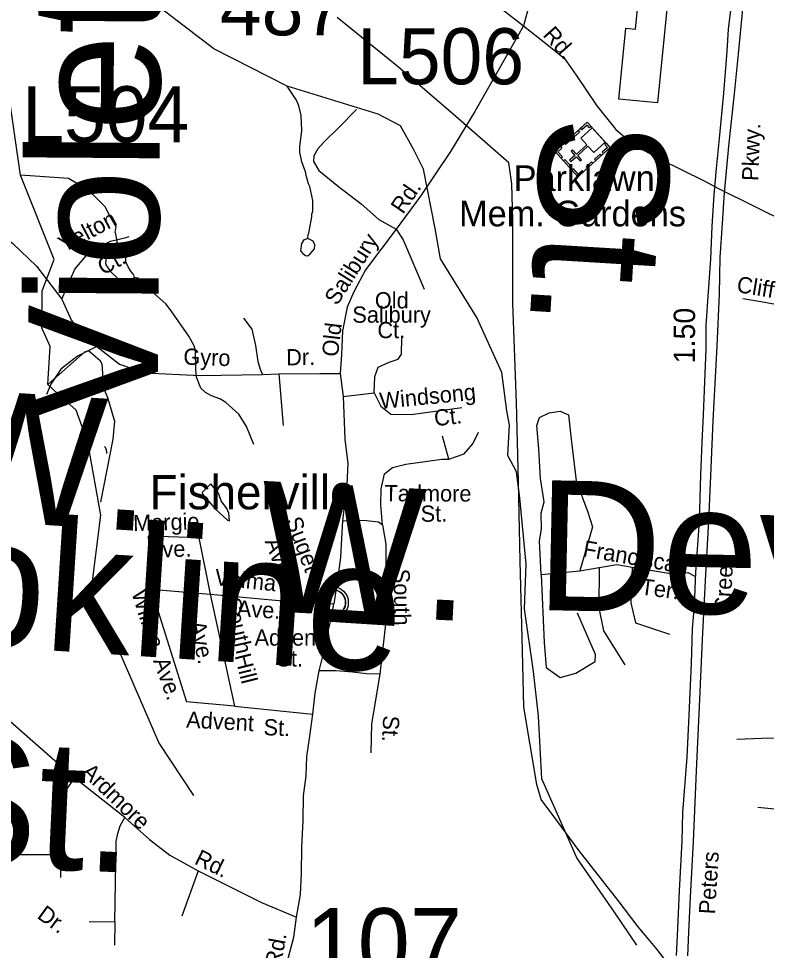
# Model space of a CAD drawing. Extents: x 1553981 to 1780076, y 812965 to 996873.
# Drawn here: x 1632419 to 1632965, y 845780 to 846461 of the extents above; entities that cross this region are included whole.
import ezdxf

# ---------------------------------------------------------------- set-up
doc = ezdxf.new("R2010")
doc.units = 0
for name, color, linetype in [('Exist Aviation Commercial or Municipal CELL', 7, 'Continuous'), ('Exist Aviation Field Marked Auxiliary CELL', 7, 'Continuous'), ('Exist Aviation Public Landing Strip CELL', 7, 'Continuous'), ('Exist Cultural Shopping Center Building Footprint', 7, 'Continuous'), ('Exist Hydrographic Creek Single Shore', 7, 'Continuous'), ('Exist Hydrographic Misc Water Feature', 7, 'Continuous'), ('Exist Road Non-System Type 51 Label', 7, 'Continuous'), ('Exist Road Primary Interstate Structure Cantilever Sign Number Label', 7, 'Continuous'), ('Exist Road Primary NC Divided Attributed', 7, 'Continuous'), ('Exist Road Primary NC Label', 7, 'Continuous'), ('Exist Road Primary NC Service Mileage Hundredths English Label', 7, 'Continuous'), ('Exist Road Secondary Structure Standard Bridge Number Label', 7, 'Continuous'), ('Exist Utilities Electrical Transmission Line', 7, 'Continuous'), ('Map Preparation Border Black Middle Shape', 7, 'Continuous'), ('Map Preparation Border County Name Lower Right Label', 7, 'Continuous')]:
    doc.layers.add(name, color=color, linetype=linetype)

msp = doc.modelspace()

# ---------------------------------------------------------------- linework, layer by layer
at = {"layer": 'Exist Aviation Commercial or Municipal CELL'}
for points in [[(1632827.5, 846345.45), (1632810.74, 846363.84), (1632834.27, 846385.28), (1632851.03, 846366.88)], [(1632837.06, 846382.22), (1632835.99, 846381.25), (1632834.14, 846383.28), (1632830.41, 846379.88), (1632829.47, 846380.91), (1632834.27, 846385.28)], [(1632847.4, 846370.86), (1632837.95, 846381.22), (1632829.59, 846373.6), (1632833.86, 846368.91), (1632826.33, 846362.05), (1632823.55, 846365.1), (1632822.54, 846364.17), (1632825.31, 846361.12), (1632821.41, 846357.57), (1632822.39, 846356.5), (1632826.29, 846360.05), (1632829.08, 846356.99), (1632830.09, 846357.92), (1632827.31, 846360.97), (1632834.83, 846367.84), (1632839.03, 846363.24)], [(1632828.55, 846378.14), (1632824.54, 846374.5), (1632823.59, 846375.55), (1632827.59, 846379.19)], [(1632822.45, 846372.6), (1632818.45, 846368.95), (1632817.49, 846370), (1632821.49, 846373.65)], [(1632848.24, 846369.93), (1632847.18, 846368.97), (1632849.03, 846366.93), (1632845.29, 846363.53), (1632846.23, 846362.5), (1632851.03, 846366.87)], [(1632814.74, 846367.5), (1632815.69, 846366.45), (1632812.72, 846363.74), (1632816.14, 846359.99), (1632815.11, 846359.06), (1632810.74, 846363.85)], [(1632821.26, 846352.29), (1632816.9, 846357.08), (1632817.95, 846358.04), (1632822.32, 846353.25)], [(1632838.35, 846355.33), (1632834.35, 846351.69), (1632833.39, 846352.74), (1632837.4, 846356.38)], [(1632844.57, 846360.99), (1632840.56, 846357.34), (1632839.61, 846358.4), (1632843.61, 846362.04)], [(1632831.5, 846349.09), (1632830.55, 846350.14), (1632827.57, 846347.43), (1632824.16, 846351.18), (1632823.13, 846350.24), (1632827.5, 846345.45)]]:
    msp.add_lwpolyline(points, close=True, dxfattribs=at)
at = {"layer": 'Exist Cultural Shopping Center Building Footprint'}
msp.add_lwpolyline([(1632893.55, 846480.37), (1632885.57, 846399.44), (1632857.37, 846402.21), (1632862.48, 846453.99), (1632869.59, 846453.29), (1632871.54, 846473.08), (1632879.38, 846472.31), (1632879.87, 846477.31), (1632882.25, 846477.07), (1632882.68, 846481.44)], close=True, dxfattribs=at)
at = {"layer": 'Exist Hydrographic Creek Single Shore'}
for points in [[(1632771.82, 846202.36), (1632753.57, 846242.53), (1632727.07, 846285.34), (1632723.2, 846307.57), (1632714.5, 846351.04), (1632707.18, 846365.7), (1632697.82, 846382.8), (1632681.57, 846391.3), (1632614.91, 846411.63), (1632561.32, 846438.88), (1632491.2, 846492.83), (1632483.22, 846504.62)], [(1632440.05, 846193.52), (1632441.7, 846221.37), (1632435.7, 846235.04), (1632435.95, 846262.11), (1632444.7, 846284.91), (1632420.13, 846346.59), (1632411.41, 846405.86), (1632405.65, 846428.4), (1632399.82, 846444.21), (1632377.07, 846457.8), (1632364.82, 846474.88), (1632364.95, 846485.13)], [(1632870.57, 845783.59), (1632854.3, 845807.62), (1632826.57, 845847.56), (1632801.02, 845905.15), (1632798.7, 845951.1), (1632794.95, 845983.6), (1632788.38, 846029.46), (1632789.59, 846062.12), (1632785.11, 846110.57), (1632782.67, 846129.71), (1632776.18, 846141.75), (1632777.4, 846163.73), (1632775.58, 846174.38), (1632771.82, 846202.36)], [(1632546.83, 845893.03), (1632521.2, 845931.71), (1632488.95, 846006.22), (1632471.7, 846041.86), (1632478.7, 846097.94), (1632469.34, 846151.1), (1632460.62, 846174.8), (1632447.09, 846187.09), (1632440.05, 846193.52)]]:
    msp.add_lwpolyline(points, dxfattribs=at)
at = {"layer": 'Exist Hydrographic Misc Water Feature'}
for points in [[(1632629.95, 846300.3), (1632630.22, 846303.26), (1632630.73, 846304.25), (1632632.9, 846316.22), (1632632.92, 846318.22), (1632633.71, 846320.21), (1632633.81, 846328.21), (1632631.45, 846338.23), (1632630.48, 846340.25), (1632628.81, 846346.27), (1632628.59, 846348.27), (1632625.71, 846356.31), (1632624.3, 846363.33), (1632624.11, 846367.33), (1632625.77, 846379.3), (1632625.17, 846390.31), (1632623.52, 846397.33), (1632621.83, 846401.35), (1632614.91, 846411.63)], [(1632489.32, 846304.79), (1632489.95, 846309.16), (1632484.96, 846317.27), (1632481.84, 846323.51), (1632476.23, 846329.12), (1632470, 846335.36), (1632455.04, 846344.1), (1632420.13, 846346.59)], [(1632489.32, 846304.79), (1632490.42, 846298.26), (1632490.8, 846294.74), (1632491.21, 846293.22)], [(1632629.95, 846300.3), (1632628.17, 846299.54), (1632627.17, 846299.3), (1632625.39, 846296.58), (1632624.81, 846291.33), (1632626.29, 846289.32), (1632628.26, 846287.79), (1632630.02, 846287.52), (1632631.78, 846288.99), (1632634.83, 846292.7), (1632635.12, 846295.69), (1632633.91, 846298.46), (1632629.95, 846300.3)], [(1632491.21, 846293.22), (1632487.86, 846291.55), (1632484.38, 846288.68), (1632482.74, 846286.65), (1632482.16, 846282.24), (1632482.36, 846280.95), (1632485.91, 846276.27), (1632491.07, 846271.05), (1632494.71, 846269.07), (1632498.58, 846268.59), (1632501.27, 846269), (1632503.32, 846271.89)], [(1632503.32, 846271.89), (1632502.93, 846273.82), (1632500.5, 846276.65), (1632498.69, 846279.68), (1632497.12, 846283.15), (1632496.95, 846286.81), (1632496.01, 846289.73), (1632494.05, 846292.39), (1632491.21, 846293.22)], [(1632590.47, 846149.66), (1632585.22, 846162.97), (1632579.62, 846171.75), (1632570.02, 846180.47), (1632565.64, 846183.11), (1632559.64, 846185.22), (1632555.16, 846187.64), (1632551.85, 846190.9), (1632548.71, 846199.02), (1632548.12, 846204.19), (1632548.06, 846218.08), (1632547.02, 846221.75), (1632543.12, 846229.01), (1632530.09, 846247.46), (1632526.16, 846252.46), (1632517.95, 846259.76), (1632510.93, 846267.27), (1632505.82, 846271.21), (1632503.32, 846271.89)], [(1632440.05, 846193.52), (1632466.99, 846217.44), (1632469.76, 846218.47), (1632478.26, 846211.11), (1632479.39, 846208.52), (1632480.39, 846195), (1632480.71, 846191.17), (1632483.68, 846184.16), (1632488.67, 846166.69), (1632487.6, 846153.56), (1632478.46, 846107.41)], [(1632483.1, 846143.13), (1632483.07, 846144.5), (1632482.63, 846146.29), (1632482.22, 846147.42), (1632481.49, 846148.23)], [(1632564.74, 846114.14), (1632559.21, 846120.98), (1632552.77, 846114.62), (1632552.99, 846113.45), (1632562.35, 846102.53), (1632571.08, 846094.54), (1632572.88, 846093.99), (1632572.31, 846099.55), (1632570.88, 846102.9), (1632566.68, 846108.56), (1632564.74, 846114.14)]]:
    msp.add_lwpolyline(points, dxfattribs=at)
at = {"layer": 'Exist Road Primary NC Divided Attributed'}
for points in [[(1632941.55, 846488.94), (1632937.25, 846453.28), (1632936.42, 846437.23), (1632933.93, 846406.63), (1632930.6, 846373.34), (1632928.6, 846351.53), (1632926.91, 846332.27), (1632925.27, 846309.24), (1632924.45, 846285.1), (1632922.57, 846261.68), (1632920.89, 846236.72), (1632920.84, 846219.66), (1632918.97, 846171.41), (1632918.01, 846151.2), (1632917.11, 846127.39), (1632916.14, 846093.4), (1632913.44, 846056.23), (1632912.33, 846031.65), (1632910.98, 846015.12), (1632910.32, 845989.63), (1632908.52, 845951.77), (1632907, 845920.96), (1632903.95, 845880.61), (1632903.33, 845859.7), (1632901.46, 845823.22), (1632899.92, 845790.43), (1632899.39, 845776)], [(1632907.8, 845775.82), (1632908.59, 845793.18), (1632909.77, 845818.58), (1632912.05, 845859.49), (1632913.16, 845887.95), (1632914.13, 845911), (1632916.28, 845958), (1632918.49, 846007.15), (1632919.39, 846026.18), (1632921.05, 846054.91), (1632923.2, 846093.75), (1632924.86, 846132.3), (1632926.38, 846167.05), (1632929.29, 846221.6), (1632930.95, 846259.53), (1632931.46, 846286.48), (1632933.1, 846311.17), (1632934.69, 846334.02), (1632938.01, 846370.29), (1632941.82, 846406.08), (1632944.73, 846435.29), (1632950.06, 846488.45)]]:
    msp.add_lwpolyline(points, dxfattribs=at)
at = {"layer": 'Exist Utilities Electrical Transmission Line'}
msp.add_lwpolyline([(1632915.32, 845741.35), (1632885.45, 845780.31), (1632880.54, 845786.36), (1632871.48, 845797), (1632856.78, 845816.21), (1632827.65, 845853.64), (1632812.75, 845873.86), (1632800.53, 845890.04), (1632797.45, 845901.08), (1632792.66, 845930.14), (1632787.84, 845957.71), (1632787, 845998.7), (1632785.28, 846064.69), (1632783.95, 846122.43), (1632782.61, 846180.41), (1632780, 846252.93), (1632779.95, 846313.64), (1632779.12, 846340.4), (1632776.88, 846355.68), (1632738.2, 846389.51), (1632696.31, 846425.62), (1632651.42, 846461.8)], dxfattribs=at)
at = {"layer": 'Map Preparation Border Black Middle Shape'}
msp.add_lwpolyline([(1632638.16, 846035.66), (1632638.28, 846036.36), (1632638.5, 846037.18), (1632638.87, 846038.08), (1632639.23, 846038.8), (1632639.65, 846039.52), (1632640.12, 846040.16), (1632640.62, 846040.7), (1632641.19, 846041.28), (1632641.88, 846041.85), (1632642.56, 846042.31), (1632643.17, 846042.67), (1632643.8, 846042.97), (1632644.49, 846043.26), (1632645.19, 846043.49), (1632645.73, 846043.63), (1632646.34, 846043.72), (1632646.85, 846043.82), (1632647.65, 846043.85), (1632648.2, 846043.83), (1632648.91, 846043.8), (1632649.52, 846043.71), (1632650.14, 846043.59), (1632650.76, 846043.41), (1632651.41, 846043.17), (1632652.24, 846042.8), (1632653.02, 846042.37), (1632653.66, 846041.92), (1632654.3, 846041.42), (1632654.72, 846041.03), (1632655.23, 846040.48), (1632655.71, 846039.9), (1632656.1, 846039.32), (1632656.49, 846038.7), (1632656.8, 846038.05), (1632657.05, 846037.42), (1632657.25, 846036.8), (1632657.41, 846036.22), (1632657.54, 846035.47), (1632657.62, 846034.88), (1632657.65, 846034.13), (1632657.63, 846033.41), (1632657.56, 846032.69), (1632657.44, 846032.01), (1632657.24, 846031.24), (1632657, 846030.51), (1632656.71, 846029.88), (1632656.32, 846029.13), (1632655.91, 846028.46), (1632655.48, 846027.87), (1632654.95, 846027.28), (1632654.29, 846026.66), (1632653.66, 846026.15), (1632653.04, 846025.72), (1632652.49, 846025.4), (1632651.64, 846025), (1632650.75, 846024.66), (1632650.01, 846024.48), (1632649.18, 846024.31), (1632648.63, 846024.25), (1632648.07, 846024.22), (1632647.37, 846024.22), (1632646.83, 846024.27), (1632646.13, 846024.37), (1632645.39, 846024.53), (1632644.81, 846024.69), (1632644.17, 846024.93), (1632643.59, 846025.17), (1632643.11, 846025.45), (1632642.25, 846025.96), (1632641.56, 846026.5), (1632640.94, 846027.06), (1632640.39, 846027.67), (1632639.99, 846028.16), (1632639.62, 846028.68), (1632639.1, 846029.57), (1632638.89, 846030.01), (1632638.67, 846030.52), (1632638.35, 846031.54), (1632638.16, 846032.42), (1632638.07, 846033.07), (1632638.03, 846033.86), (1632638.02, 846034.44), (1632638.09, 846035.25)], close=True, dxfattribs=at)
for centre, radius in [((1632647.86, 846034.11), 11.79), ((1632647.83, 846034.14), 9.59)]:
    msp.add_circle(centre, radius, dxfattribs=at)
at = {"layer": 'Map Preparation Border County Name Lower Right Label'}
for p, q in [((1632627.5, 846034.03), (1632649.09, 846033.3)), ((1632496.19, 845876.96), (1632459.52, 845905.94)), ((1632411.34, 845849.83), (1632449.4, 845849.83)), ((1632449.4, 845849.83), (1632449.29, 845833.04)), ((1632470.1, 845800.85), (1632488.95, 845800.62)), ((1632488.95, 845800.62), (1632488.72, 845783.6))]:
    msp.add_line(p, q, dxfattribs=at)
for points in [[(1632703.62, 846519.48), (1632719.45, 846506.32), (1632749.1, 846486.16), (1632787.67, 846455.91)], [(1632798, 846506.51), (1632797.42, 846493.68), (1632793.39, 846476.68), (1632787.67, 846455.91)], [(1632787.67, 846455.91), (1632775.22, 846433.89), (1632752.19, 846393.27), (1632734.34, 846363.88), (1632712.28, 846331.22), (1632694.72, 846307.02)], [(1632787.67, 846455.91), (1632805.07, 846442.23), (1632817.74, 846431.85), (1632826.09, 846419.75), (1632841.34, 846397.28), (1632855.16, 846380), (1632868.4, 846368.76), (1632887.69, 846358.39), (1632919.64, 846342.54), (1632930.29, 846336.92)], [(1632665.69, 846394.75), (1632652.51, 846381.19), (1632642.12, 846371.12), (1632637.29, 846365.94), (1632634.46, 846360.74), (1632634.15, 846356.5), (1632638.04, 846349.94), (1632652.4, 846338.42), (1632669.09, 846325.75), (1632682.05, 846314.22), (1632694.72, 846307.02)], [(1632354.75, 846342.87), (1632384.73, 846320.72), (1632414.34, 846296.62), (1632431.71, 846280.03), (1632450.26, 846255.94)], [(1632930.29, 846336.92), (1632982.39, 846310.99)], [(1632982.39, 846310.99), (1632984.03, 846293.44), (1632982.75, 846274.73), (1632982.51, 846260.48), (1632982.96, 846256.74), (1632982.42, 846253.5), (1632979.4, 846251.29), (1632973.41, 846251.88), (1632961.19, 846254.06), (1632947.98, 846256.25)], [(1632450.26, 846255.94), (1632459.67, 846277.78), (1632470.72, 846290.82), (1632485.72, 846298.33), (1632497.17, 846301.09), (1632499.54, 846301.88)], [(1632694.72, 846307.02), (1632672.31, 846277.48), (1632663.68, 846261.35), (1632658.78, 846250.11), (1632655.33, 846232.83), (1632654.75, 846215.54), (1632653.62, 846201.72)], [(1632694.72, 846307.02), (1632699.61, 846299.24), (1632715.15, 846263.23)], [(1632450.26, 846255.94), (1632457.3, 846240.31), (1632468.35, 846227.27), (1632475.85, 846221.35)], [(1632583.03, 846241.97), (1632589.16, 846234.12), (1632591.73, 846222.13), (1632593.58, 846210.28), (1632595.43, 846204.14), (1632597.03, 846200.81)], [(1632678.62, 846187.4), (1632678.91, 846199.5), (1632681.5, 846206.13), (1632689.56, 846209.88), (1632696.18, 846212.18), (1632698.48, 846215.64), (1632698.77, 846227.74)], [(1632475.85, 846221.35), (1632461.64, 846214.24), (1632449.4, 846204.76), (1632442.3, 846193.7), (1632439.14, 846186.19)], [(1632475.85, 846221.35), (1632492.43, 846208.31), (1632510.98, 846201.99), (1632551.63, 846200.02), (1632597.03, 846200.81)], [(1632597.03, 846200.81), (1632608.84, 846201.29)], [(1632608.84, 846201.29), (1632638.79, 846201.57), (1632653.62, 846201.72)], [(1632608.84, 846201.29), (1632611.9, 846163.56)], [(1632653.62, 846201.72), (1632655.88, 846184.81)], [(1632655.88, 846184.81), (1632678.62, 846187.4)], [(1632678.62, 846187.4), (1632683.51, 846177.61), (1632690.71, 846171.85), (1632705.68, 846171.56), (1632742.53, 846176.74)], [(1632655.88, 846184.81), (1632657.03, 846153.54), (1632659.33, 846135.68), (1632658.47, 846120.7), (1632655.3, 846093.91)], [(1632800.52, 846054.54), (1632799.35, 846079.37), (1632800.9, 846087.9), (1632800.52, 846099.54), (1632802.84, 846107.69), (1632800.13, 846124.76), (1632798.97, 846146.49), (1632797.41, 846163.56), (1632799.35, 846169.38), (1632806.33, 846172.88), (1632814.47, 846174.04), (1632820.68, 846171.32), (1632822.61, 846153.48), (1632826.1, 846123.21), (1632834.63, 846100.32), (1632838.12, 846089.46), (1632828.82, 846057.25)], [(1632733, 846138.87), (1632744.23, 846142.9), (1632750.56, 846150.11), (1632754.88, 846158.75)], [(1632733, 846138.87), (1632728.39, 846155.87)], [(1632684.64, 846090.84), (1632683.49, 846105.45), (1632683.77, 846117.26), (1632686.08, 846128.21), (1632691.83, 846132.82), (1632701.62, 846135.41), (1632717.46, 846137.43), (1632728.11, 846138.91), (1632733, 846138.87)], [(1632655.3, 846093.91), (1632654.72, 846080.94), (1632653.89, 846067.26), (1632651.67, 846050.65), (1632649.09, 846033.3)], [(1632655.3, 846093.91), (1632664.77, 846094.3), (1632672.83, 846094.01), (1632681.76, 846093.15), (1632684.64, 846090.84)], [(1632684.64, 846090.84), (1632686.94, 846076.73), (1632686.94, 846020.55), (1632682.62, 845981.65)], [(1632627.5, 846034.03), (1632626.09, 846039.81), (1632623.77, 846052.09), (1632619.95, 846063.62), (1632614.44, 846078.22), (1632608.83, 846087.54)], [(1632513.37, 846082.63), (1632515.64, 846044.02)], [(1632550.44, 846081.49), (1632513.37, 846082.63)], [(1632550.44, 846081.49), (1632558.76, 846040.23)], [(1632800.52, 846054.54), (1632828.82, 846057.25)], [(1632828.82, 846057.25), (1632843.04, 846059.69)], [(1632843.04, 846059.69), (1632842.72, 846030.21), (1632846.21, 846013.52), (1632861.72, 845988.69)], [(1632843.04, 846059.69), (1632855.96, 846061.91), (1632867.2, 846059.97)], [(1632867.2, 846059.97), (1632866.04, 846033.97), (1632869.53, 846019.23), (1632894.34, 846011.08)], [(1632867.2, 846059.97), (1632893.56, 846055.7), (1632907.91, 846056.09), (1632912.84, 846053.52)], [(1632800.52, 846054.54), (1632802.79, 846004.99), (1632804.34, 845986.75), (1632814.42, 845979.38), (1632826.05, 845982.48), (1632840.01, 845991.02), (1632840.4, 845996.06), (1632827.21, 846026.33)], [(1632515.64, 846044.02), (1632541.36, 845961.49)], [(1632515.64, 846044.02), (1632558.76, 846040.23)], [(1632558.76, 846040.23), (1632576.54, 845958.47)], [(1632558.76, 846040.23), (1632627.5, 846034.03)], [(1632638.4, 845984.22), (1632641.5, 845996.93), (1632643.98, 846009.63), (1632646.51, 846020.01), (1632649.09, 846033.3)], [(1632633.65, 845952.41), (1632635.3, 845967.79), (1632638.4, 845984.22)], [(1632682.62, 845981.65), (1632673.03, 845982.12), (1632662.8, 845983.28), (1632650.66, 845984.17), (1632638.4, 845984.22)], [(1632682.62, 845981.65), (1632676.67, 845945.4), (1632676.19, 845924.16)], [(1632379.27, 845975.84), (1632412.61, 845947.1), (1632459.52, 845905.94)], [(1632576.54, 845958.47), (1632541.36, 845961.49)], [(1632576.54, 845958.47), (1632633.65, 845952.41)], [(1632621.71, 845804.01), (1632624.77, 845820.63), (1632625.39, 845836.13), (1632625.71, 845855.09), (1632626.64, 845874.87), (1632626.94, 845892.89), (1632628.71, 845907.38), (1632629.33, 845921.64), (1632631.59, 845936.49), (1632633.65, 845952.41)], [(1632943.6, 845934.29), (1632961.85, 845935.02), (1632975.59, 845935.31)], [(1632459.52, 845905.94), (1632453.54, 845897.66), (1632451.01, 845893.29), (1632450.09, 845889.84), (1632449.63, 845884.32), (1632449.63, 845872.59), (1632449.4, 845849.83)], [(1632959.08, 845884.6), (1632971.06, 845883.4), (1632990.28, 845882.64), (1633015.48, 845882), (1633037.95, 845881.17), (1633056.67, 845880.39), (1633077.13, 845879.32), (1633091.6, 845878.61)], [(1632488.95, 845800.62), (1632489.64, 845843.85), (1632489.99, 845859.49), (1632491.14, 845865.24), (1632492.98, 845870.75), (1632496.19, 845876.96)], [(1632496.19, 845876.96), (1632514.36, 845860.87), (1632529.08, 845849.37), (1632550, 845837.87)], [(1632550, 845837.87), (1632537.91, 845804.7)], [(1632550, 845837.87), (1632596.25, 845814.83), (1632621.71, 845804.01)], [(1632518.15, 845581.77), (1632532.15, 845598.21), (1632539.29, 845606.94), (1632548.94, 845617.45), (1632553.62, 845623.68), (1632561.36, 845635.46), (1632571.49, 845647.93), (1632577.69, 845656.92), (1632582.61, 845666.23), (1632586.33, 845674.29), (1632591.01, 845684.32), (1632593.21, 845693.79), (1632598.03, 845710.56), (1632602.57, 845723.06), (1632606.19, 845733.91), (1632609.28, 845748.47), (1632613, 845763.97), (1632619.82, 845789.33), (1632621.71, 845804.01)]]:
    msp.add_lwpolyline(points, dxfattribs=at)

# ---------------------------------------------------------------- texts
at = {"layer": 'Exist Aviation Field Marked Auxiliary CELL'}
for s, p in [('Parklawn', (1632780.5, 846335.04)), ('Mem. Gardens', (1632740.6, 846309.2))]:
    msp.add_text(s, height=18.75, dxfattribs=at).set_placement(p)
at = {"layer": 'Exist Aviation Public Landing Strip CELL'}
msp.add_text('Fisherville', height=25, dxfattribs=at).set_placement((1632514.39, 846102.28))
at = {"layer": 'Exist Road Non-System Type 51 Label'}
for s, height, rotation, p in [('Violet', 95, 89.58462, (1632520.28, 846166.78)), ('Rd.', 11.875, 311.61708, (1632801.27, 846448.86)), ('St.', 95, 266.5192, (1632801.38, 846390.85)), ('Rd.', 11.875, 55.59299, (1632699.6, 846317.53)), ('Yelton', 11.875, 27.78421, (1632451.69, 846289.83)), ('Salibury', 11.875, 57.68939, (1632651.44, 846250.67)), ('Ct.', 11.875, 28.42691, (1632480.38, 846273.18)), ('Cliff', 11.875, 350.57171, (1632942.95, 846261.21)), ('Old', 11.875, 83.34242, (1632652.04, 846213.42)), ('Gyro', 11.875, 358.06404, (1632538.92, 846208.12)), ('Dr.', 11.875, 0.92671, (1632614.3, 846207.49)), ('W.', 95, 356.34636, (1632358.86, 846095.92)), ('Windsong', 11.875, 5.54886, (1632683.07, 846175.64)), ('Ct.', 11.875, 6.43363, (1632723.01, 846163)), ('W.', 95, 357.12189, (1632592.43, 846028.18)), ('Tadmore', 11.875, 359.76153, (1632686.08, 846108.19)), ('Devonshire', 95, 358.76379, (1632796.19, 846028.75)), ('Brookline', 95, 356.34636, (1632168.23, 846016.56)), ('St.', 11.875, 0.43739, (1632712.57, 846093.16)), ('Margie', 11.875, 1.79473, (1632502.53, 846086.27)), ('Suget', 11.875, 290.6724, (1632613.7, 846094.15)), ('Ave.', 11.875, 1.79473, (1632513.34, 846066.83)), ('Ave.', 11.875, 290.6724, (1632598.43, 846078.89)), ('Franciscan', 11.875, 350.16202, (1632830.63, 846067.98)), ('Velma', 11.875, 354.13032, (1632561.54, 846046.9)), ('South', 11.875, 271.10391, (1632692.62, 846058.71)), ('Ter.', 11.875, 352.22021, (1632872.76, 846040.11)), ('Wilma', 11.875, 287.62089, (1632500.94, 846041.42)), ('South', 11.875, 282.68669, (1632568.89, 846036.26)), ('Ave.', 11.875, 356.47822, (1632577.93, 846024.08)), ('Ave.', 11.875, 282.33675, (1632543.45, 846019.36)), ('Hill', 11.875, 283.95781, (1632576.54, 845995.29)), ('Ave.', 11.875, 289.90613, (1632516.83, 845991.57)), ('Advent', 11.875, 356.80506, (1632540.94, 845942.77)), ('St.', 11.875, 357.71916, (1632597.49, 845937.19)), ('St.', 11.875, 266.92385, (1632685.23, 845951.8)), ('St.', 95, 357.38083, (1632346.3, 845843.52)), ('Ardmore', 11.875, 316.08924, (1632463.89, 845909.28)), ('Rd.', 11.875, 334.1215, (1632546.39, 845843.34)), ('Dr.', 11.875, 323.77427, (1632431.43, 845803.93)), ('Rd.', 11.875, 79.68204, (1632610.22, 845767.31))]:
    msp.add_text(s, height=height, rotation=rotation, dxfattribs=at).set_placement(p)
for s, p in [('Old', (1632679.04, 846249.19)), ('Salibury', (1632662.6, 846238.73)), ('Ct.', (1632680.91, 846227.44)), ('Advent', (1632591.11, 846002.6)), ('St.', (1632607.06, 845987.36))]:
    msp.add_text(s, height=11.875, dxfattribs=at).set_placement(p)
at = {"layer": 'Exist Road Primary Interstate Structure Cantilever Sign Number Label'}
for s, p in [('L506', (1632666.07, 846413.06)), ('L504', (1632421.35, 846370.63))]:
    msp.add_text(s, height=41.01, dxfattribs=at).set_placement(p)
at = {"layer": 'Exist Road Primary NC Label'}
for s, rotation, p in [('Pkwy.', 87.65336, (1632959.19, 846342.22)), ('Creek', 86.97067, (1632938.94, 846026.5)), ('Peters', 86.38794, (1632927.64, 845805.93))]:
    msp.add_text(s, height=11.875, rotation=rotation, dxfattribs=at).set_placement(p)
at = {"layer": 'Exist Road Primary NC Service Mileage Hundredths English Label'}
msp.add_text('1.50', height=15.625, rotation=89.85637, dxfattribs=at).set_placement((1632913, 846209.01))
at = {"layer": 'Exist Road Secondary Structure Standard Bridge Number Label'}
for s, height, p in [('487', 41.01, (1632565.8, 846448.88)), ('107', 51.263, (1632628.39, 845759.4))]:
    msp.add_text(s, height=height, dxfattribs=at).set_placement(p)

doc.saveas('drawing.dxf')
